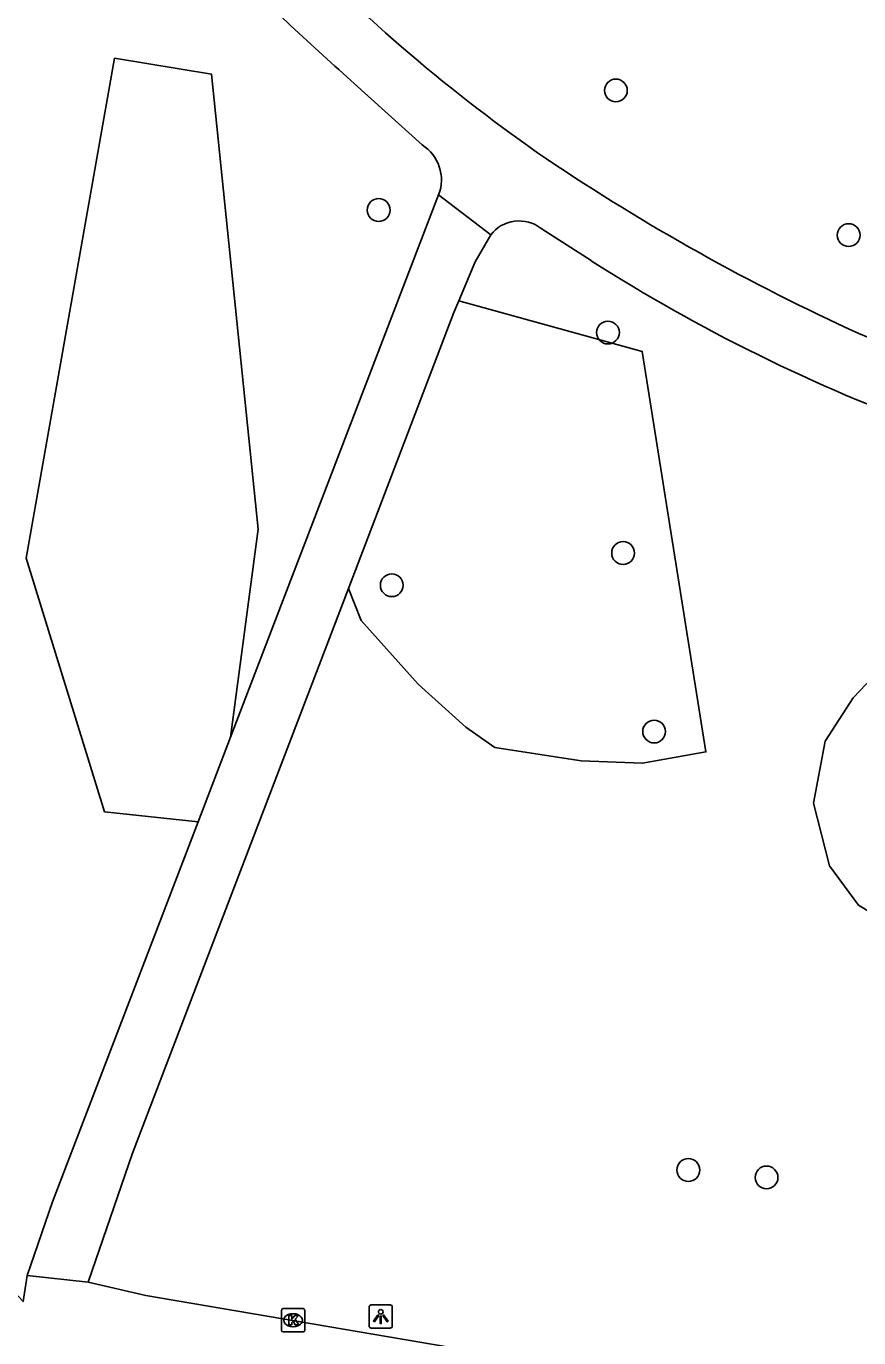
# Model space of a CAD drawing. Extents: x 161258 to 161838, y 380836 to 381727.
# Drawn here: x 161552.6 to 161588.4, y 381041 to 381097.3 of the extents above; entities that cross this region are included whole.
import ezdxf

# ---------------------------------------------------------------- set-up
doc = ezdxf.new("R2010")
doc.units = 0
for name, color, linetype in [('IMGEO_Boom', 7, 'Continuous'), ('IMGEO_Groenvoorziening', 7, 'Continuous'), ('IMGEO_Kolk', 7, 'Continuous'), ('IMGEO_Lichtpunt', 7, 'Continuous'), ('IMGEO_Voetpad_gesloten', 7, 'Continuous')]:
    doc.layers.add(name, color=color, linetype=linetype)

msp = doc.modelspace()

# ---------------------------------------------------------------- linework, layer by layer
at = {"layer": 'IMGEO_Boom'}
for centre in [(161577.947, 381094.592), (161567.768, 381089.456), (161587.938, 381088.379), (161577.607, 381084.195), (161578.257, 381074.726), (161568.33, 381073.342), (161579.589, 381067.061), (161581.056, 381048.23), (161584.412, 381047.912)]:
    msp.add_circle(centre, 0.489, dxfattribs=at)
at = {"layer": 'IMGEO_Groenvoorziening'}
for points in [[(161560.019, 381063.178), (161556.003, 381063.617), (161552.645, 381074.502), (161556.436, 381095.976), (161560.598, 381095.289), (161562.602, 381075.754), (161561.415, 381066.822)], [(161571.207, 381085.553), (161579.078, 381083.384), (161581.811, 381066.186), (161579.095, 381065.701), (161576.454, 381065.801), (161572.748, 381066.382), (161571.504, 381067.244), (161569.459, 381069.096), (161567.021, 381071.824), (161566.466, 381073.198)], [(161593.47, 381057.848), (161590.796, 381058.132), (161588.364, 381059.602), (161587.119, 381061.287), (161586.428, 381063.985), (161586.925, 381066.648), (161588.132, 381068.513), (161590.075, 381070.562), (161592.337, 381071.564), (161594.695, 381071.696), (161597.397, 381070.758), (161599.561, 381068.642), (161600.55, 381066.026), (161600.455, 381063.485), (161599.642, 381061.494), (161598.314, 381059.92), (161597.11, 381059.083), (161595.678, 381058.505), (161593.47, 381057.848)], [(161552.686, 381043.703), (161552.507, 381042.581), (161532.057, 381064.493)], [(161574.684, 381035.789), (161575.416, 381039.839), (161557.769, 381042.844), (161555.301, 381043.416)]]:
    msp.add_lwpolyline(points, dxfattribs=at)
at = {"layer": 'IMGEO_Kolk'}
for p, q in [((161563.593, 381041.353), (161563.593, 381042.205)), ((161563.668, 381042.279), (161564.52, 381042.279)), ((161564.081, 381042.059), (161564.106, 381042.059)), ((161564.594, 381042.205), (161564.594, 381041.353)), ((161564.52, 381041.279), (161563.668, 381041.279)), ((161564.104, 381041.499), (161564.079, 381041.499))]:
    msp.add_line(p, q, dxfattribs=at)
for points in [[(161563.593, 381041.353), (161563.593, 381042.205)], [(161563.668, 381042.279), (161564.52, 381042.279)], [(161563.914, 381041.979), (161564.037, 381041.979), (161564.037, 381041.828), (161564.167, 381041.979), (161564.331, 381041.979), (161564.185, 381041.828), (161564.338, 381041.579), (161564.186, 381041.579), (161564.101, 381041.743), (161564.037, 381041.676), (161564.037, 381041.579), (161563.914, 381041.579), (161563.914, 381041.979)], [(161564.594, 381042.205), (161564.594, 381041.353)], [(161564.52, 381041.279), (161563.668, 381041.279)]]:
    msp.add_lwpolyline(points, dxfattribs=at)
for centre, start, end in [((161563.67, 381042.203), 91.552, 178.448), ((161563.67, 381042.203), 91.552, 178.448), ((161564.518, 381042.203), 1.552, 88.448), ((161564.518, 381042.203), 1.552, 88.448), ((161563.67, 381041.355), 181.552, 268.448), ((161563.67, 381041.355), 181.552, 268.448), ((161564.518, 381041.355), 271.552, 358.448), ((161564.518, 381041.355), 271.552, 358.448)]:
    msp.add_arc(centre, 0.0765, start, end, dxfattribs=at)
for centre, major_axis, ratio, start_param, end_param in [((161564.08, 381041.779), (-0.387, 0.002), 0.722429, 4.712389, 7.853982), ((161564.105, 381041.779), (-0.39, 0.002), 0.717154, 1.570796, 4.712389)]:
    msp.add_ellipse(centre, major_axis=major_axis, ratio=ratio, start_param=start_param, end_param=end_param, dxfattribs=at)
at = {"layer": 'IMGEO_Lichtpunt'}
for p, q in [((161567.357, 381042.344), (161567.357, 381041.537)), ((161567.357, 381042.344), (161567.357, 381041.537)), ((161568.259, 381042.439), (161567.451, 381042.439)), ((161568.259, 381042.439), (161567.451, 381042.439)), ((161568.353, 381041.537), (161568.353, 381042.344)), ((161568.353, 381041.537), (161568.353, 381042.344)), ((161567.451, 381041.443), (161568.259, 381041.443)), ((161567.451, 381041.443), (161568.259, 381041.443))]:
    msp.add_line(p, q, dxfattribs=at)
for points in [[(161567.731, 381042.008), (161567.77, 381041.98), (161567.582, 381041.718), (161567.544, 381041.745), (161567.731, 381042.008)], [(161567.833, 381041.96), (161567.88, 381041.96), (161567.88, 381041.638), (161567.833, 381041.638), (161567.833, 381041.96)], [(161567.943, 381041.98), (161567.981, 381042.007), (161568.168, 381041.745), (161568.129, 381041.717), (161567.943, 381041.98)]]:
    msp.add_lwpolyline(points, dxfattribs=at)
msp.add_circle((161567.856, 381042.142), 0.0994, dxfattribs=at)
for centre, start, end in [((161567.451, 381042.344), 90, 180), ((161567.451, 381042.344), 90, 180), ((161568.259, 381042.344), 0, 90), ((161568.259, 381042.344), 0, 90), ((161567.451, 381041.537), 180, 270), ((161567.451, 381041.537), 180, 270), ((161568.259, 381041.537), 270, 0), ((161568.259, 381041.537), 270, 360)]:
    msp.add_arc(centre, 0.0946, start, end, dxfattribs=at)
at = {"layer": 'IMGEO_Voetpad_gesloten'}
for points in [[(161569.628, 381092.252), (161566.578, 381095.026)], [(161570.341, 381090.111), (161561.415, 381066.822)], [(161572.576, 381088.391), (161570.341, 381090.111)], [(161574.735, 381088.668), (161575.86, 381087.942), (161576.884, 381087.282)], [(161571.207, 381085.553), (161571.908, 381087.238), (161572.576, 381088.391)], [(161566.466, 381073.198), (161570.998, 381085.05), (161571.207, 381085.553)], [(161555.301, 381043.416), (161557.199, 381048.959), (161566.466, 381073.198)], [(161561.415, 381066.822), (161560.019, 381063.178)], [(161560.019, 381063.178), (161553.768, 381046.868), (161552.686, 381043.703)], [(161555.301, 381043.416), (161552.686, 381043.703)]]:
    msp.add_lwpolyline(points, dxfattribs=at)
for centre, radius, start, end in [((161616.142, 381151.286), 72.465, 223.67262, 235.37794), ((161626.249, 381163.25), 90.637, 224.13212, 228.82619), ((161568.691, 381090.751), 1.77, 338.8064, 58.0314), ((161627.096, 381169.091), 93.347, 236.05451, 245.49054), ((161573.794, 381087.451), 1.538, 52.2778, 142.3444), ((161617.197, 381150.377), 74.874, 237.42468, 250.0461), ((161610.474, 381135.065), 55.501, 246.5313, 261.3032)]:
    msp.add_arc(centre, radius, start, end, dxfattribs=at)

doc.saveas('drawing.dxf')
